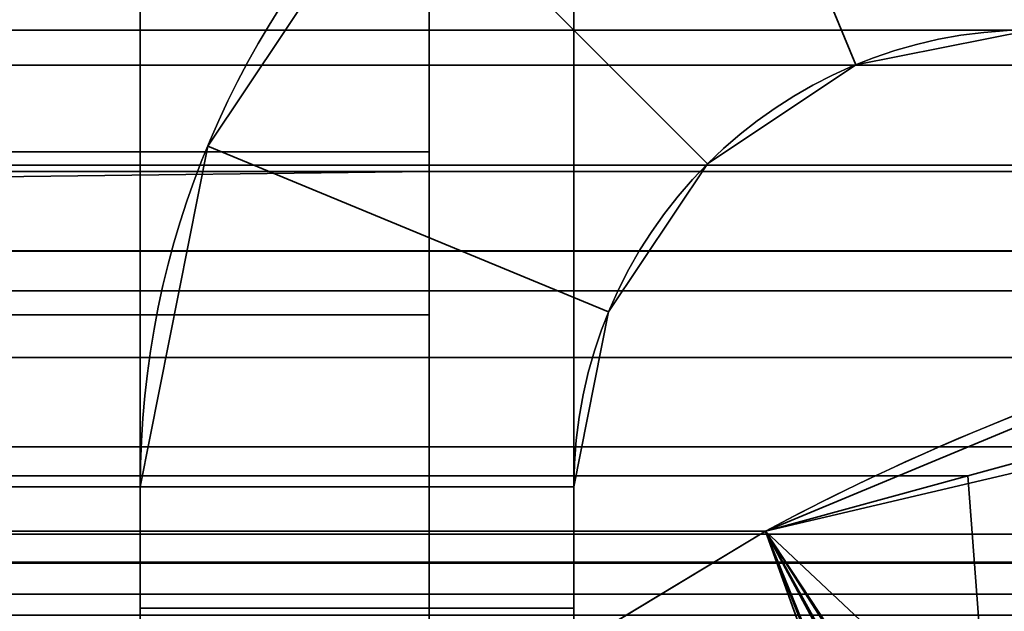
# Model space of a CAD drawing. Header units: millimetres. Extents: x -603 to 3703, y -115 to 249.
# Tile 646 of 656: x 1963.08 to 1966.49, y 12.99 to 15.04. Entities that reach past the tile are written whole.
import ezdxf

# ---------------------------------------------------------------- set-up
doc = ezdxf.new("R2010")
doc.units = ezdxf.units.MM
doc.layers.add('152', color=7, linetype='Continuous', true_color=0xffffff)

# ---------------------------------------------------------------- blocks, each defined once
blk = doc.blocks.new('UG_SURFACE_002')
at = {"layer": '152', "color": 252, "linetype": 'Continuous', "lineweight": 35}
for points in [[(2165, -13.3, 2212.25), (2165, 230.4, 2212.25), (835, 230.4, 2212.25), (835, -13.3, 2212.25)], [(985, -13.3, 2062.2499), (985, 230.4, 2062.2499), (2015.0001, 230.4, 2062.2499), (2015.0001, -13.3, 2062.2499)]]:
    blk.add_3dface(points, dxfattribs=at)
blk = doc.blocks.new('UG_SURFACE_123')
at = {"layer": '152', "color": 41, "linetype": 'Continuous', "lineweight": 35}
for points in [[(1958.65, 11.15, -5.75), (1958.65, 229.15, -5.75), (1970.5, 229.15, -5.75), (1970.5, 203.3, -5.75)], [(1970.5, 203.3, 2015.7499), (1970.5, 229.15, 2015.7499), (1958.65, 229.15, 2003.9001), (1958.65, 11.15, 2003.9001)], [(1958.65, 11.15, -5.75), (1970.5, 203.3, -5.75), (1963.0001, 19.5, -5.75)], [(1963.0001, 19.5, 2008.25), (1970.5, 203.3, 2015.7499), (1958.65, 11.15, 2003.9001)]]:
    blk.add_3dface(points, dxfattribs=at)
blk = doc.blocks.new('UG_SURFACE_128')
at = {"layer": '152', "color": 252, "linetype": 'Continuous', "lineweight": 35}
for points in [[(1964.5, 15.5451, 2009.6006), (1922.7, 14.5785, 2008.9762), (1922.7, 15.5876, 2009.6419)], [(1964.5, 15.5451, 2009.6006), (1964.5, 14.5785, 2008.9762), (1922.7, 14.5785, 2008.9762)], [(1964.5, 14.5785, 2008.9762), (1964.5, 15.5451, 2009.6006), (1964.5, 14.5102, 2010.6864), (1964.5, 14.0143, 2010.366)], [(1964.5, 14.5102, 2010.6864), (1964.5, 15.5451, 2009.6006), (1974, 15.5451, 2009.6006), (1974, 14.5102, 2010.6864)], [(1974, 15.2345, 2018.3487), (1920.2, 15.2345, 2018.3487), (1920.2, 15, 2017.17), (1974, 15, 2017.17)], [(1906.2999, 15, 2015.1505), (1922.7, 15, 2015.1505), (1974, 15, 2017.17), (1920.2, 15, 2017.17)], [(1922.7, 15, 2015.1505), (1922.7, 15, 2011.8301), (1974, 15, 2011.8301), (1974, 15, 2017.17)], [(1922.7, 14.8783, 2011.2219), (1974, 14.8783, 2011.2219), (1974, 15, 2011.8301), (1922.7, 15, 2011.8301)], [(1922.7, 14.532, 2010.7076), (1974, 14.532, 2010.7076), (1974, 14.8783, 2011.2219), (1922.7, 14.8783, 2011.2219)], [(1922.7, 13.42, 2008.75), (1922.7, 14.5785, 2008.9762), (1964.5, 14.5785, 2008.9762), (1964.5, 13.42, 2008.75)], [(1964.5, 13.42, 2008.75), (1964.5, 14.5785, 2008.9762), (1964.5, 14.0143, 2010.366), (1964.5, 13.42, 2010.2501)], [(1964.5, 14.5102, 2010.6864), (1922.7, 14.532, 2010.7076), (1922.7, 14.0143, 2010.366)], [(1964.5, 14.5102, 2010.6864), (1974, 14.5102, 2010.6864), (1974, 14.532, 2010.7076), (1922.7, 14.532, 2010.7076)], [(1922.7, 14.0143, 2010.366), (1964.5, 14.0143, 2010.366), (1964.5, 14.5102, 2010.6864)], [(1964.5, 14.0143, 2010.366), (1922.7, 14.0143, 2010.366), (1922.7, 13.42, 2010.2501), (1964.5, 13.42, 2010.2501)], [(1922.7, 13, 2008.75), (1922.7, 13.42, 2008.75), (1964.5, 13.42, 2008.75), (1964.5, 9.5, 2008.75)], [(1922.7, 13.42, 2010.2501), (1922.7, 13, 2010.2501), (1960, 5, 2010.2501), (1964.5, 9.5, 2010.2501)], [(1964.5, 9.5, 2010.2501), (1964.5, 13.42, 2010.2501), (1922.7, 13.42, 2010.2501)], [(1964.5, 13.42, 2010.2501), (1964.5, 9.5, 2010.2501), (1964.5, 9.5, 2008.75), (1964.5, 13.42, 2008.75)], [(1964.5, 9.5, 2008.75), (1906.2999, 13, 2008.75), (1908.8, 13, 2008.75)], [(1906.2999, 13, 2008.75), (1964.5, 9.5, 2008.75), (1960, 5, 2008.75)], [(1908.8, 13, 2008.75), (1920.2, 13, 2008.75), (1964.5, 9.5, 2008.75)], [(1920.2, 13, 2008.75), (1922.7, 13, 2008.75), (1964.5, 9.5, 2008.75)]]:
    blk.add_3dface(points, dxfattribs=at)
blk = doc.blocks.new('UG_SURFACE_129')
at = {"layer": '152', "color": 252, "linetype": 'Continuous', "lineweight": 35}
for points in [[(1965, 18, 62.55), (1965, 13, 62.55), (1963.5, 13, 62.55), (1963.5, 18, 62.55)], [(1965, 13, 73.95), (1965, 18, 73.95), (1963.5, 18, 73.95), (1963.5, 13, 73.95)], [(1965, 18, 1933.9499), (1963.5, 18, 1933.9499), (1963.5, 13, 1933.9499), (1965, 13, 1933.9499)], [(1963.5, 18, 1922.55), (1965, 18, 1922.55), (1965, 13, 1922.55), (1963.5, 13, 1922.55)], [(1965, 18, 1623.95), (1963.5, 18, 1623.95), (1963.5, 13, 1623.95), (1965, 13, 1623.95)], [(1965, 18, 1612.55), (1965, 13, 1612.55), (1963.5, 13, 1612.55), (1963.5, 18, 1612.55)], [(1965, 13, 1313.9499), (1965, 18, 1313.9499), (1963.5, 18, 1313.9499), (1963.5, 13, 1313.9499)], [(1965, 18, 1302.55), (1965, 13, 1302.55), (1963.5, 13, 1302.55), (1963.5, 18, 1302.55)], [(1965, 18, 1003.95), (1963.5, 18, 1003.95), (1963.5, 13, 1003.95), (1965, 13, 1003.95)], [(1965, 18, 992.55), (1965, 13, 992.55), (1963.5, 13, 992.55), (1963.5, 18, 992.55)], [(1965, 13, 693.95), (1965, 18, 693.95), (1963.5, 18, 693.95), (1963.5, 13, 693.95)], [(1965, 18, 682.55), (1965, 13, 682.55), (1963.5, 13, 682.55), (1963.5, 18, 682.55)], [(1965, 18, 372.55), (1965, 13, 372.55), (1963.5, 13, 372.55), (1963.5, 18, 372.55)], [(1963.5, 13, 73.95), (1963.5, 18, 62.55), (1963.5, 13, 62.55)], [(1963.5, 13, 73.95), (1963.5, 18, 73.95), (1963.5, 18, 62.55)], [(1963.5, 13, 383.95), (1963.5, 18, 372.55), (1963.5, 13, 372.55)], [(1963.5, 13, 383.95), (1963.5, 18, 383.95), (1963.5, 18, 372.55)], [(1963.5, 13, 693.95), (1963.5, 18, 682.55), (1963.5, 13, 682.55)], [(1963.5, 13, 693.95), (1963.5, 18, 693.95), (1963.5, 18, 682.55)], [(1963.5, 13, 1003.95), (1963.5, 18, 992.55), (1963.5, 13, 992.55)], [(1963.5, 13, 1003.95), (1963.5, 18, 1003.95), (1963.5, 18, 992.55)], [(1963.5, 13, 1313.9499), (1963.5, 18, 1313.9499), (1963.5, 18, 1302.55), (1963.5, 13, 1302.55)], [(1963.5, 13, 1623.95), (1963.5, 18, 1612.55), (1963.5, 13, 1612.55)], [(1963.5, 13, 1623.95), (1963.5, 18, 1623.95), (1963.5, 18, 1612.55)], [(1963.5, 13, 1933.9499), (1963.5, 18, 1933.9499), (1963.5, 18, 1922.55), (1963.5, 13, 1922.55)], [(1965, 18, 383.95), (1963.5, 18, 383.95), (1963.5, 13, 383.95), (1965, 13, 383.95)], [(1965, 13, 1922.55), (1965, 18, 1933.9499), (1965, 13, 1933.9499)], [(1965, 13, 1922.55), (1965, 18, 1922.55), (1965, 18, 1933.9499)], [(1965, 13, 682.55), (1965, 18, 682.55), (1965, 18, 693.95), (1965, 13, 693.95)], [(1965, 13, 1612.55), (1965, 18, 1623.95), (1965, 13, 1623.95)], [(1965, 13, 1612.55), (1965, 18, 1612.55), (1965, 18, 1623.95)], [(1965, 13, 372.55), (1965, 18, 383.95), (1965, 13, 383.95)], [(1965, 13, 372.55), (1965, 18, 372.55), (1965, 18, 383.95)], [(1965, 13, 1302.55), (1965, 18, 1313.9499), (1965, 13, 1313.9499)], [(1965, 13, 1302.55), (1965, 18, 1302.55), (1965, 18, 1313.9499)], [(1965, 13, 62.55), (1965, 18, 73.95), (1965, 13, 73.95)], [(1965, 13, 62.55), (1965, 18, 62.55), (1965, 18, 73.95)], [(1965, 13, 992.55), (1965, 18, 992.55), (1965, 18, 1003.95), (1965, 13, 1003.95)], [(1966.58, 16.5, 2006.2499), (1965.4013, 16.2655, 2006.2499), (1965.9754, 14.8797, 2006.2499), (1966.58, 15, 2006.2499)], [(1966.58, 15, -5.75), (1965.9754, 14.8797, -5.75), (1965.4013, 16.2655, -5.75), (1966.58, 16.5, -5.75)], [(1966.58, 16.5, 60.05), (1965.4013, 16.2655, 60.05), (1965.9754, 14.8797, 60.05), (1966.58, 15, 60.05)], [(1966.58, 15, 1936.45), (1965.9754, 14.8797, 1936.45), (1965.4013, 16.2655, 1936.45), (1966.58, 16.5, 1936.45)], [(1966.58, 16.5, 1920.05), (1965.4013, 16.2655, 1920.05), (1965.9754, 14.8797, 1920.05), (1966.58, 15, 1920.05)], [(1966.58, 15, 1626.4499), (1965.9754, 14.8797, 1626.4499), (1965.4013, 16.2655, 1626.4499), (1966.58, 16.5, 1626.4499)], [(1966.58, 16.5, 1610.05), (1965.4013, 16.2655, 1610.05), (1965.9754, 14.8797, 1610.05), (1966.58, 15, 1610.05)], [(1966.58, 15, 1316.45), (1965.9754, 14.8797, 1316.45), (1965.4013, 16.2655, 1316.45), (1966.58, 16.5, 1316.45)], [(1966.58, 16.5, 1300.05), (1965.4013, 16.2655, 1300.05), (1965.9754, 14.8797, 1300.05), (1966.58, 15, 1300.05)], [(1966.58, 15, 1006.4501), (1965.9754, 14.8797, 1006.4501), (1965.4013, 16.2655, 1006.4501), (1966.58, 16.5, 1006.4501)], [(1966.58, 16.5, 990.05), (1965.4013, 16.2655, 990.05), (1965.9754, 14.8797, 990.05), (1966.58, 15, 990.05)], [(1966.58, 15, 696.45), (1965.9754, 14.8797, 696.45), (1965.4013, 16.2655, 696.45), (1966.58, 16.5, 696.45)], [(1966.58, 16.5, 680.05), (1965.4013, 16.2655, 680.05), (1965.9754, 14.8797, 680.05), (1966.58, 15, 680.05)], [(1966.58, 15, 386.45), (1965.9754, 14.8797, 386.45), (1965.4013, 16.2655, 386.45), (1966.58, 16.5, 386.45)], [(1966.58, 15, 76.45), (1965.9754, 14.8797, 76.45), (1965.4013, 16.2655, 76.45), (1966.58, 16.5, 76.45)], [(1966.58, 16.5, 370.05), (1965.4013, 16.2655, 370.05), (1965.9754, 14.8797, 370.05), (1966.58, 15, 370.05)], [(1965.4628, 14.5372, 2006.2499), (1965.9754, 14.8797, 2006.2499), (1965.4013, 16.2655, 2006.2499), (1964.4021, 15.5979, 2006.2499)], [(1964.4021, 15.5979, -5.75), (1965.4013, 16.2655, -5.75), (1965.9754, 14.8797, -5.75), (1965.4628, 14.5372, -5.75)], [(1965.4628, 14.5372, 60.05), (1965.9754, 14.8797, 60.05), (1965.4013, 16.2655, 60.05), (1964.4021, 15.5979, 60.05)], [(1964.4021, 15.5979, 1936.45), (1965.4013, 16.2655, 1936.45), (1965.9754, 14.8797, 1936.45), (1965.4628, 14.5372, 1936.45)], [(1965.4628, 14.5372, 1920.05), (1965.9754, 14.8797, 1920.05), (1965.4013, 16.2655, 1920.05), (1964.4021, 15.5979, 1920.05)], [(1964.4021, 15.5979, 1626.4499), (1965.4013, 16.2655, 1626.4499), (1965.9754, 14.8797, 1626.4499), (1965.4628, 14.5372, 1626.4499)], [(1965.4628, 14.5372, 1610.05), (1965.9754, 14.8797, 1610.05), (1965.4013, 16.2655, 1610.05), (1964.4021, 15.5979, 1610.05)], [(1964.4021, 15.5979, 1316.45), (1965.4013, 16.2655, 1316.45), (1965.9754, 14.8797, 1316.45), (1965.4628, 14.5372, 1316.45)], [(1965.4628, 14.5372, 1300.05), (1965.9754, 14.8797, 1300.05), (1965.4013, 16.2655, 1300.05), (1964.4021, 15.5979, 1300.05)], [(1964.4021, 15.5979, 1006.4501), (1965.4013, 16.2655, 1006.4501), (1965.9754, 14.8797, 1006.4501), (1965.4628, 14.5372, 1006.4501)], [(1965.4628, 14.5372, 990.05), (1965.9754, 14.8797, 990.05), (1965.4013, 16.2655, 990.05), (1964.4021, 15.5979, 990.05)], [(1964.4021, 15.5979, 696.45), (1965.4013, 16.2655, 696.45), (1965.9754, 14.8797, 696.45), (1965.4628, 14.5372, 696.45)], [(1965.4628, 14.5372, 680.05), (1965.9754, 14.8797, 680.05), (1965.4013, 16.2655, 680.05), (1964.4021, 15.5979, 680.05)], [(1964.4021, 15.5979, 386.45), (1965.4013, 16.2655, 386.45), (1965.9754, 14.8797, 386.45), (1965.4628, 14.5372, 386.45)], [(1964.4021, 15.5979, 76.45), (1965.4013, 16.2655, 76.45), (1965.9754, 14.8797, 76.45), (1965.4628, 14.5372, 76.45)], [(1965.4628, 14.5372, 370.05), (1965.9754, 14.8797, 370.05), (1965.4013, 16.2655, 370.05), (1964.4021, 15.5979, 370.05)], [(1964.4021, 15.5979, 2006.2499), (1963.7345, 14.5987, 2006.2499), (1965.1203, 14.0246, 2006.2499), (1965.4628, 14.5372, 2006.2499)], [(1964.4021, 15.5979, 2006.2499), (1964.4021, 15.5979, 1936.45), (1963.7345, 14.5987, 1936.45), (1963.7345, 14.5987, 2006.2499)], [(1965.4628, 14.5372, -5.75), (1965.1203, 14.0246, -5.75), (1963.7345, 14.5987, -5.75), (1964.4021, 15.5979, -5.75)], [(1964.4021, 15.5979, 60.05), (1964.4021, 15.5979, -5.75), (1963.7345, 14.5987, -5.75), (1963.7345, 14.5987, 60.05)], [(1964.4021, 15.5979, 60.05), (1963.7345, 14.5987, 60.05), (1965.1203, 14.0246, 60.05), (1965.4628, 14.5372, 60.05)], [(1965.4628, 14.5372, 1936.45), (1965.1203, 14.0246, 1936.45), (1963.7345, 14.5987, 1936.45), (1964.4021, 15.5979, 1936.45)], [(1964.4021, 15.5979, 1920.05), (1963.7345, 14.5987, 1920.05), (1965.1203, 14.0246, 1920.05), (1965.4628, 14.5372, 1920.05)], [(1964.4021, 15.5979, 1920.05), (1964.4021, 15.5979, 1626.4499), (1963.7345, 14.5987, 1626.4499), (1963.7345, 14.5987, 1920.05)], [(1965.4628, 14.5372, 1626.4499), (1965.1203, 14.0246, 1626.4499), (1963.7345, 14.5987, 1626.4499), (1964.4021, 15.5979, 1626.4499)], [(1964.4021, 15.5979, 1610.05), (1963.7345, 14.5987, 1610.05), (1965.1203, 14.0246, 1610.05), (1965.4628, 14.5372, 1610.05)], [(1964.4021, 15.5979, 1610.05), (1964.4021, 15.5979, 1316.45), (1963.7345, 14.5987, 1316.45), (1963.7345, 14.5987, 1610.05)], [(1965.4628, 14.5372, 1316.45), (1965.1203, 14.0246, 1316.45), (1963.7345, 14.5987, 1316.45), (1964.4021, 15.5979, 1316.45)], [(1964.4021, 15.5979, 1300.05), (1963.7345, 14.5987, 1300.05), (1965.1203, 14.0246, 1300.05), (1965.4628, 14.5372, 1300.05)], [(1964.4021, 15.5979, 1300.05), (1964.4021, 15.5979, 1006.4501), (1963.7345, 14.5987, 1006.4501), (1963.7345, 14.5987, 1300.05)], [(1965.4628, 14.5372, 1006.4501), (1965.1203, 14.0246, 1006.4501), (1963.7345, 14.5987, 1006.4501), (1964.4021, 15.5979, 1006.4501)], [(1964.4021, 15.5979, 990.05), (1963.7345, 14.5987, 990.05), (1965.1203, 14.0246, 990.05), (1965.4628, 14.5372, 990.05)], [(1964.4021, 15.5979, 990.05), (1964.4021, 15.5979, 696.45), (1963.7345, 14.5987, 696.45), (1963.7345, 14.5987, 990.05)], [(1965.4628, 14.5372, 696.45), (1965.1203, 14.0246, 696.45), (1963.7345, 14.5987, 696.45), (1964.4021, 15.5979, 696.45)], [(1964.4021, 15.5979, 680.05), (1963.7345, 14.5987, 680.05), (1965.1203, 14.0246, 680.05), (1965.4628, 14.5372, 680.05)], [(1964.4021, 15.5979, 680.05), (1964.4021, 15.5979, 386.45), (1963.7345, 14.5987, 386.45), (1963.7345, 14.5987, 680.05)], [(1965.4628, 14.5372, 386.45), (1965.1203, 14.0246, 386.45), (1963.7345, 14.5987, 386.45), (1964.4021, 15.5979, 386.45)], [(1964.4021, 15.5979, 370.05), (1964.4021, 15.5979, 76.45), (1963.7345, 14.5987, 76.45), (1963.7345, 14.5987, 370.05)], [(1965.4628, 14.5372, 76.45), (1965.1203, 14.0246, 76.45), (1963.7345, 14.5987, 76.45), (1964.4021, 15.5979, 76.45)], [(1964.4021, 15.5979, 370.05), (1963.7345, 14.5987, 370.05), (1965.1203, 14.0246, 370.05), (1965.4628, 14.5372, 370.05)], [(1965.9754, 14.8797, 2006.2499), (1965.9754, 14.8797, 1936.45), (1966.58, 15, 1936.45), (1966.58, 15, 2006.2499)], [(1965.9754, 14.8797, 60.05), (1965.9754, 14.8797, -5.75), (1966.58, 15, -5.75), (1966.58, 15, 60.05)], [(1965.9754, 14.8797, 1920.05), (1965.9754, 14.8797, 1626.4499), (1966.58, 15, 1626.4499), (1966.58, 15, 1920.05)], [(1965.9754, 14.8797, 1610.05), (1965.9754, 14.8797, 1316.45), (1966.58, 15, 1316.45), (1966.58, 15, 1610.05)], [(1965.9754, 14.8797, 1300.05), (1965.9754, 14.8797, 1006.4501), (1966.58, 15, 1006.4501), (1966.58, 15, 1300.05)], [(1965.9754, 14.8797, 990.05), (1965.9754, 14.8797, 696.45), (1966.58, 15, 696.45), (1966.58, 15, 990.05)], [(1965.9754, 14.8797, 680.05), (1965.9754, 14.8797, 386.45), (1966.58, 15, 386.45), (1966.58, 15, 680.05)], [(1965.9754, 14.8797, 370.05), (1965.9754, 14.8797, 76.45), (1966.58, 15, 76.45), (1966.58, 15, 370.05)], [(1965.4628, 14.5372, 2006.2499), (1965.4628, 14.5372, 1936.45), (1965.9754, 14.8797, 1936.45), (1965.9754, 14.8797, 2006.2499)], [(1965.4628, 14.5372, 60.05), (1965.4628, 14.5372, -5.75), (1965.9754, 14.8797, -5.75), (1965.9754, 14.8797, 60.05)], [(1965.4628, 14.5372, 1920.05), (1965.4628, 14.5372, 1626.4499), (1965.9754, 14.8797, 1626.4499), (1965.9754, 14.8797, 1920.05)], [(1965.4628, 14.5372, 1610.05), (1965.4628, 14.5372, 1316.45), (1965.9754, 14.8797, 1316.45), (1965.9754, 14.8797, 1610.05)], [(1965.4628, 14.5372, 1300.05), (1965.4628, 14.5372, 1006.4501), (1965.9754, 14.8797, 1006.4501), (1965.9754, 14.8797, 1300.05)], [(1965.4628, 14.5372, 990.05), (1965.4628, 14.5372, 696.45), (1965.9754, 14.8797, 696.45), (1965.9754, 14.8797, 990.05)], [(1965.4628, 14.5372, 680.05), (1965.4628, 14.5372, 386.45), (1965.9754, 14.8797, 386.45), (1965.9754, 14.8797, 680.05)], [(1965.4628, 14.5372, 370.05), (1965.4628, 14.5372, 76.45), (1965.9754, 14.8797, 76.45), (1965.9754, 14.8797, 370.05)], [(1965, 13.42, 2006.2499), (1965.1203, 14.0246, 2006.2499), (1963.7345, 14.5987, 2006.2499), (1963.5, 13.42, 2006.2499)], [(1963.7345, 14.5987, 2006.2499), (1963.7345, 14.5987, 1936.45), (1963.5, 13.42, 1936.45), (1963.5, 13.42, 2006.2499)], [(1963.5, 13.42, -5.75), (1963.7345, 14.5987, -5.75), (1965.1203, 14.0246, -5.75), (1965, 13.42, -5.75)], [(1963.7345, 14.5987, 60.05), (1963.7345, 14.5987, -5.75), (1963.5, 13.42, -5.75), (1963.5, 13.42, 60.05)], [(1965, 13.42, 60.05), (1965.1203, 14.0246, 60.05), (1963.7345, 14.5987, 60.05), (1963.5, 13.42, 60.05)], [(1963.5, 13.42, 1936.45), (1963.7345, 14.5987, 1936.45), (1965.1203, 14.0246, 1936.45), (1965, 13.42, 1936.45)], [(1965, 13.42, 1920.05), (1965.1203, 14.0246, 1920.05), (1963.7345, 14.5987, 1920.05), (1963.5, 13.42, 1920.05)], [(1963.7345, 14.5987, 1920.05), (1963.7345, 14.5987, 1626.4499), (1963.5, 13.42, 1626.4499), (1963.5, 13.42, 1920.05)], [(1963.5, 13.42, 1626.4499), (1963.7345, 14.5987, 1626.4499), (1965.1203, 14.0246, 1626.4499), (1965, 13.42, 1626.4499)], [(1965, 13.42, 1610.05), (1965.1203, 14.0246, 1610.05), (1963.7345, 14.5987, 1610.05), (1963.5, 13.42, 1610.05)], [(1963.7345, 14.5987, 1610.05), (1963.7345, 14.5987, 1316.45), (1963.5, 13.42, 1316.45), (1963.5, 13.42, 1610.05)], [(1963.5, 13.42, 1316.45), (1963.7345, 14.5987, 1316.45), (1965.1203, 14.0246, 1316.45), (1965, 13.42, 1316.45)], [(1965, 13.42, 1300.05), (1965.1203, 14.0246, 1300.05), (1963.7345, 14.5987, 1300.05), (1963.5, 13.42, 1300.05)], [(1963.7345, 14.5987, 1300.05), (1963.7345, 14.5987, 1006.4501), (1963.5, 13.42, 1006.4501), (1963.5, 13.42, 1300.05)], [(1963.5, 13.42, 1006.4501), (1963.7345, 14.5987, 1006.4501), (1965.1203, 14.0246, 1006.4501), (1965, 13.42, 1006.4501)], [(1965, 13.42, 990.05), (1965.1203, 14.0246, 990.05), (1963.7345, 14.5987, 990.05), (1963.5, 13.42, 990.05)], [(1963.7345, 14.5987, 990.05), (1963.7345, 14.5987, 696.45), (1963.5, 13.42, 696.45), (1963.5, 13.42, 990.05)], [(1963.5, 13.42, 696.45), (1963.7345, 14.5987, 696.45), (1965.1203, 14.0246, 696.45), (1965, 13.42, 696.45)], [(1965, 13.42, 680.05), (1965.1203, 14.0246, 680.05), (1963.7345, 14.5987, 680.05), (1963.5, 13.42, 680.05)], [(1963.7345, 14.5987, 680.05), (1963.7345, 14.5987, 386.45), (1963.5, 13.42, 386.45), (1963.5, 13.42, 680.05)], [(1963.5, 13.42, 386.45), (1963.7345, 14.5987, 386.45), (1965.1203, 14.0246, 386.45), (1965, 13.42, 386.45)], [(1963.7345, 14.5987, 370.05), (1963.7345, 14.5987, 76.45), (1963.5, 13.42, 76.45), (1963.5, 13.42, 370.05)], [(1963.5, 13.42, 76.45), (1963.7345, 14.5987, 76.45), (1965.1203, 14.0246, 76.45), (1965, 13.42, 76.45)], [(1965, 13.42, 370.05), (1965.1203, 14.0246, 370.05), (1963.7345, 14.5987, 370.05), (1963.5, 13.42, 370.05)], [(1965.1203, 14.0246, 2006.2499), (1965.1203, 14.0246, 1936.45), (1965.4628, 14.5372, 1936.45), (1965.4628, 14.5372, 2006.2499)], [(1965.1203, 14.0246, 60.05), (1965.1203, 14.0246, -5.75), (1965.4628, 14.5372, -5.75), (1965.4628, 14.5372, 60.05)], [(1965.1203, 14.0246, 1920.05), (1965.1203, 14.0246, 1626.4499), (1965.4628, 14.5372, 1626.4499), (1965.4628, 14.5372, 1920.05)], [(1965.1203, 14.0246, 1610.05), (1965.1203, 14.0246, 1316.45), (1965.4628, 14.5372, 1316.45), (1965.4628, 14.5372, 1610.05)], [(1965.1203, 14.0246, 1300.05), (1965.1203, 14.0246, 1006.4501), (1965.4628, 14.5372, 1006.4501), (1965.4628, 14.5372, 1300.05)], [(1965.1203, 14.0246, 990.05), (1965.1203, 14.0246, 696.45), (1965.4628, 14.5372, 696.45), (1965.4628, 14.5372, 990.05)], [(1965.1203, 14.0246, 680.05), (1965.1203, 14.0246, 386.45), (1965.4628, 14.5372, 386.45), (1965.4628, 14.5372, 680.05)], [(1965.1203, 14.0246, 370.05), (1965.1203, 14.0246, 76.45), (1965.4628, 14.5372, 76.45), (1965.4628, 14.5372, 370.05)], [(1965, 13.42, 2006.2499), (1965, 13.42, 1936.45), (1965.1203, 14.0246, 1936.45), (1965.1203, 14.0246, 2006.2499)], [(1965, 13.42, 60.05), (1965, 13.42, -5.75), (1965.1203, 14.0246, -5.75), (1965.1203, 14.0246, 60.05)], [(1965, 13.42, 1920.05), (1965, 13.42, 1626.4499), (1965.1203, 14.0246, 1626.4499), (1965.1203, 14.0246, 1920.05)], [(1965, 13.42, 1610.05), (1965, 13.42, 1316.45), (1965.1203, 14.0246, 1316.45), (1965.1203, 14.0246, 1610.05)], [(1965, 13.42, 1300.05), (1965, 13.42, 1006.4501), (1965.1203, 14.0246, 1006.4501), (1965.1203, 14.0246, 1300.05)], [(1965, 13.42, 990.05), (1965, 13.42, 696.45), (1965.1203, 14.0246, 696.45), (1965.1203, 14.0246, 990.05)], [(1965, 13.42, 680.05), (1965, 13.42, 386.45), (1965.1203, 14.0246, 386.45), (1965.1203, 14.0246, 680.05)], [(1965, 13.42, 370.05), (1965, 13.42, 76.45), (1965.1203, 14.0246, 76.45), (1965.1203, 14.0246, 370.05)], [(1963.5, 13.42, 2006.2499), (1963.5, 5, 2006.2499), (1965, 5, 2006.2499), (1965, 13.42, 2006.2499)], [(1965, 13.42, -5.75), (1965, 5, -5.75), (1963.5, 5, -5.75), (1963.5, 13.42, -5.75)], [(1963.5, 13.42, 60.05), (1963.5, 13, 60.05), (1965, 13, 60.05), (1965, 13.42, 60.05)], [(1965, 13.42, 1936.45), (1965, 13, 1936.45), (1963.5, 13, 1936.45), (1963.5, 13.42, 1936.45)], [(1963.5, 13.42, 1920.05), (1963.5, 13, 1920.05), (1965, 13, 1920.05), (1965, 13.42, 1920.05)], [(1965, 13.42, 1626.4499), (1965, 13, 1626.4499), (1963.5, 13, 1626.4499), (1963.5, 13.42, 1626.4499)], [(1963.5, 13.42, 1610.05), (1963.5, 13, 1610.05), (1965, 13, 1610.05), (1965, 13.42, 1610.05)], [(1965, 13.42, 1316.45), (1965, 13, 1316.45), (1963.5, 13, 1316.45), (1963.5, 13.42, 1316.45)], [(1963.5, 13.42, 1300.05), (1963.5, 13, 1300.05), (1965, 13, 1300.05), (1965, 13.42, 1300.05)], [(1965, 13.42, 1006.4501), (1965, 13, 1006.4501), (1963.5, 13, 1006.4501), (1963.5, 13.42, 1006.4501)], [(1963.5, 13.42, 990.05), (1963.5, 13, 990.05), (1965, 13, 990.05), (1965, 13.42, 990.05)], [(1965, 13.42, 696.45), (1965, 13, 696.45), (1963.5, 13, 696.45), (1963.5, 13.42, 696.45)], [(1963.5, 13.42, 680.05), (1963.5, 13, 680.05), (1965, 13, 680.05), (1965, 13.42, 680.05)], [(1965, 13.42, 386.45), (1965, 13, 386.45), (1963.5, 13, 386.45), (1963.5, 13.42, 386.45)], [(1965, 13.42, 76.45), (1965, 13, 76.45), (1963.5, 13, 76.45), (1963.5, 13.42, 76.45)], [(1963.5, 13.42, 370.05), (1963.5, 13, 370.05), (1965, 13, 370.05), (1965, 13.42, 370.05)], [(1963.5, 13, 60.05), (1963.5, 13.42, 60.05), (1963.5, 13.42, -5.75), (1963.5, 5, -5.75)], [(1963.5, 13, 370.05), (1963.5, 13.42, 76.45), (1963.5, 13, 76.45)], [(1963.5, 13, 370.05), (1963.5, 13.42, 370.05), (1963.5, 13.42, 76.45)], [(1963.5, 13, 680.05), (1963.5, 13.42, 386.45), (1963.5, 13, 386.45)], [(1963.5, 13, 680.05), (1963.5, 13.42, 680.05), (1963.5, 13.42, 386.45)], [(1963.5, 13, 990.05), (1963.5, 13.42, 696.45), (1963.5, 13, 696.45)], [(1963.5, 13, 1300.05), (1963.5, 13.42, 1006.4501), (1963.5, 13, 1006.4501)], [(1963.5, 13, 990.05), (1963.5, 13.42, 990.05), (1963.5, 13.42, 696.45)], [(1963.5, 13, 1300.05), (1963.5, 13.42, 1300.05), (1963.5, 13.42, 1006.4501)], [(1963.5, 13, 1610.05), (1963.5, 13.42, 1316.45), (1963.5, 5, 2006.2499)], [(1963.5, 13.42, 1316.45), (1963.5, 13, 1316.45), (1963.5, 5, 2006.2499)], [(1963.5, 13, 1610.05), (1963.5, 13.42, 1610.05), (1963.5, 13.42, 1316.45)], [(1963.5, 13, 1920.05), (1963.5, 13.42, 1626.4499), (1963.5, 5, 2006.2499)], [(1963.5, 13.42, 1626.4499), (1963.5, 13, 1626.4499), (1963.5, 5, 2006.2499)], [(1963.5, 13, 1920.05), (1963.5, 13.42, 1920.05), (1963.5, 13.42, 1626.4499)], [(1963.5, 5, 2006.2499), (1963.5, 13.42, 2006.2499), (1963.5, 13.42, 1936.45), (1963.5, 13, 1936.45)], [(1965, 13, 696.45), (1965, 13.42, 990.05), (1965, 13, 990.05)], [(1965, 13, 696.45), (1965, 13.42, 696.45), (1965, 13.42, 990.05)], [(1965, 13, 1936.45), (1965, 13.42, 1936.45), (1965, 13.42, 2006.2499), (1965, 5, 2006.2499)], [(1965, 13, 1626.4499), (1965, 13.42, 1920.05), (1965, 13, 1920.05)], [(1965, 13, 386.45), (1965, 13.42, 680.05), (1965, 5, -5.75)], [(1965, 13.42, 680.05), (1965, 13, 680.05), (1965, 5, -5.75)], [(1965, 13, 1626.4499), (1965, 13.42, 1626.4499), (1965, 13.42, 1920.05)], [(1965, 13, 1316.45), (1965, 13.42, 1610.05), (1965, 13, 1610.05)], [(1965, 13, 386.45), (1965, 13.42, 386.45), (1965, 13.42, 680.05)], [(1965, 13, 1006.4501), (1965, 13.42, 1300.05), (1965, 13, 1300.05)], [(1965, 13, 76.45), (1965, 13.42, 370.05), (1965, 5, -5.75)], [(1965, 13.42, 370.05), (1965, 13, 370.05), (1965, 5, -5.75)], [(1965, 13, 1316.45), (1965, 13.42, 1316.45), (1965, 13.42, 1610.05)], [(1965, 13, 76.45), (1965, 13.42, 76.45), (1965, 13.42, 370.05)], [(1965, 13, 1006.4501), (1965, 13.42, 1006.4501), (1965, 13.42, 1300.05)], [(1965, 5, -5.75), (1965, 13.42, -5.75), (1965, 13.42, 60.05), (1965, 13, 60.05)], [(1963.5, 13, 60.05), (1963.5, 13, 62.55), (1965, 13, 62.55), (1965, 13, 60.05)], [(1963.5, 13, 73.95), (1963.5, 13, 76.45), (1965, 13, 76.45), (1965, 13, 73.95)], [(1963.5, 13, 1933.9499), (1963.5, 13, 1936.45), (1965, 13, 1936.45), (1965, 13, 1933.9499)], [(1963.5, 13, 1920.05), (1963.5, 13, 1922.55), (1965, 13, 1922.55), (1965, 13, 1920.05)], [(1963.5, 13, 1623.95), (1963.5, 13, 1626.4499), (1965, 13, 1626.4499), (1965, 13, 1623.95)], [(1963.5, 13, 1610.05), (1963.5, 13, 1612.55), (1965, 13, 1612.55), (1965, 13, 1610.05)], [(1963.5, 13, 1313.9499), (1963.5, 13, 1316.45), (1965, 13, 1316.45), (1965, 13, 1313.9499)], [(1963.5, 13, 1300.05), (1963.5, 13, 1302.55), (1965, 13, 1302.55), (1965, 13, 1300.05)], [(1963.5, 13, 1003.95), (1963.5, 13, 1006.4501), (1965, 13, 1006.4501), (1965, 13, 1003.95)], [(1963.5, 13, 990.05), (1963.5, 13, 992.55), (1965, 13, 992.55), (1965, 13, 990.05)], [(1963.5, 13, 693.95), (1963.5, 13, 696.45), (1965, 13, 696.45), (1965, 13, 693.95)], [(1963.5, 13, 680.05), (1963.5, 13, 682.55), (1965, 13, 682.55), (1965, 13, 680.05)], [(1963.5, 13, 370.05), (1963.5, 13, 372.55), (1965, 13, 372.55), (1965, 13, 370.05)], [(1963.5, 5, -5.75), (1963.5, 13, 76.45), (1963.5, 13, 73.95)], [(1963.5, 13, 73.95), (1963.5, 13, 62.55), (1963.5, 5, -5.75)], [(1963.5, 13, 62.55), (1963.5, 13, 60.05), (1963.5, 5, -5.75)], [(1963.5, 5, -5.75), (1963.5, 13, 372.55), (1963.5, 13, 370.05)], [(1963.5, 5, -5.75), (1963.5, 13, 383.95), (1963.5, 13, 372.55)], [(1963.5, 13, 370.05), (1963.5, 13, 76.45), (1963.5, 5, -5.75)], [(1963.5, 5, -5.75), (1963.5, 13, 386.45), (1963.5, 13, 383.95)], [(1963.5, 5, -5.75), (1963.5, 13, 682.55), (1963.5, 13, 680.05)], [(1963.5, 5, -5.75), (1963.5, 13, 992.55), (1963.5, 13, 990.05)], [(1963.5, 5, -5.75), (1963.5, 13, 693.95), (1963.5, 13, 682.55)], [(1963.5, 13, 680.05), (1963.5, 13, 386.45), (1963.5, 5, -5.75)], [(1963.5, 5, -5.75), (1963.5, 13, 1003.95), (1963.5, 13, 992.55)], [(1963.5, 13, 990.05), (1963.5, 13, 696.45), (1963.5, 5, -5.75)], [(1963.5, 5, -5.75), (1963.5, 13, 696.45), (1963.5, 13, 693.95)], [(1963.5, 5, -5.75), (1963.5, 13, 1006.4501), (1963.5, 13, 1003.95)], [(1963.5, 5, -5.75), (1963.5, 13, 1300.05), (1963.5, 13, 1006.4501)], [(1963.5, 5, -5.75), (1963.5, 13, 1302.55), (1963.5, 13, 1300.05)], [(1963.5, 5, -5.75), (1963.5, 13, 1313.9499), (1963.5, 13, 1302.55)], [(1963.5, 5, 2006.2499), (1963.5, 13, 1623.95), (1963.5, 13, 1612.55)], [(1963.5, 5, 2006.2499), (1963.5, 13, 1626.4499), (1963.5, 13, 1623.95)], [(1963.5, 13, 1612.55), (1963.5, 13, 1610.05), (1963.5, 5, 2006.2499)], [(1963.5, 5, -5.75), (1963.5, 5, 2006.2499), (1963.5, 13, 1316.45), (1963.5, 13, 1313.9499)], [(1963.5, 5, 2006.2499), (1963.5, 13, 1922.55), (1963.5, 13, 1920.05)], [(1963.5, 5, 2006.2499), (1963.5, 13, 1936.45), (1963.5, 13, 1933.9499)], [(1963.5, 13, 1933.9499), (1963.5, 13, 1922.55), (1963.5, 5, 2006.2499)], [(1963.5, 13, 383.95), (1963.5, 13, 386.45), (1965, 13, 386.45), (1965, 13, 383.95)], [(1965, 5, 2006.2499), (1965, 13, 693.95), (1965, 13, 696.45)], [(1965, 5, 2006.2499), (1965, 13, 1920.05), (1965, 13, 1922.55)], [(1965, 5, 2006.2499), (1965, 13, 682.55), (1965, 13, 693.95)], [(1965, 13, 696.45), (1965, 13, 990.05), (1965, 5, 2006.2499)], [(1965, 13, 1922.55), (1965, 13, 1933.9499), (1965, 5, 2006.2499)], [(1965, 13, 1933.9499), (1965, 13, 1936.45), (1965, 5, 2006.2499)], [(1965, 5, 2006.2499), (1965, 13, 1623.95), (1965, 13, 1626.4499)], [(1965, 5, 2006.2499), (1965, 13, 1313.9499), (1965, 13, 1316.45)], [(1965, 13, 990.05), (1965, 13, 992.55), (1965, 5, 2006.2499)], [(1965, 5, 2006.2499), (1965, 13, 1612.55), (1965, 13, 1623.95)], [(1965, 13, 1626.4499), (1965, 13, 1920.05), (1965, 5, 2006.2499)], [(1965, 5, 2006.2499), (1965, 13, 1302.55), (1965, 13, 1313.9499)], [(1965, 13, 1316.45), (1965, 13, 1610.05), (1965, 5, 2006.2499)], [(1965, 5, -5.75), (1965, 13, 372.55), (1965, 13, 383.95)], [(1965, 5, 2006.2499), (1965, 13, 1610.05), (1965, 13, 1612.55)], [(1965, 5, 2006.2499), (1965, 13, 1300.05), (1965, 13, 1302.55)], [(1965, 5, -5.75), (1965, 13, 370.05), (1965, 13, 372.55)], [(1965, 13, 383.95), (1965, 13, 386.45), (1965, 5, -5.75)], [(1965, 5, 2006.2499), (1965, 13, 1006.4501), (1965, 13, 1300.05)], [(1965, 5, 2006.2499), (1965, 13, 1003.95), (1965, 13, 1006.4501)], [(1965, 5, 2006.2499), (1965, 5, -5.75), (1965, 13, 680.05), (1965, 13, 682.55)], [(1965, 5, 2006.2499), (1965, 13, 992.55), (1965, 13, 1003.95)], [(1965, 5, -5.75), (1965, 13, 73.95), (1965, 13, 76.45)], [(1965, 5, -5.75), (1965, 13, 60.05), (1965, 13, 62.55)], [(1965, 13, 62.55), (1965, 13, 73.95), (1965, 5, -5.75)]]:
    blk.add_3dface(points, dxfattribs=at)
blk = doc.blocks.new('UG_SURFACE_145')
at = {"layer": '152', "color": 7, "linetype": 'Continuous', "lineweight": 35}
for points in [[(1028.805, 13.867, 2016.4449), (1971.195, 13.867, 2016.4449), (1969.2187, 14.2362, 2014.4687)], [(1030.7813, 14.2362, 2014.4687), (1028.805, 13.867, 2016.4449), (1969.2187, 14.2362, 2014.4687)], [(1969.2187, 14.2362, 2014.4687), (1968.7123, 14.0981, 2013.9623), (1031.2877, 14.0981, 2013.9623), (1030.7813, 14.2362, 2014.4687)], [(1031.2877, 14.0981, 2013.9623), (1968.7123, 14.0981, 2013.9623), (1966.3631, 13.4575, 2011.6131), (1033.6369, 13.4575, 2011.6131)], [(1968.3046, 12.9751, 2013.5546), (1966.4322, 12.5427, 2011.6823), (1966.3631, 13.4575, 2011.6131), (1968.7123, 14.0981, 2013.9623)], [(1972.85, 13.5578, 2018.1), (1971.195, 13.867, 2016.4449), (1028.805, 13.867, 2016.4449), (1027.15, 13.5578, 2018.1)], [(1027.15, 13.5578, 2018.1), (1026.348, 13.1555, 2018.9021), (1973.652, 13.1555, 2018.9021)], [(1027.15, 13.5578, 2018.1), (1973.652, 13.1555, 2018.9021), (1972.85, 13.5578, 2018.1)], [(1033.6369, 13.4575, 2011.6131), (1966.3631, 13.4575, 2011.6131), (1965.663, 13.2666, 2010.9129), (1034.337, 13.2666, 2010.9129)], [(1965.663, 13.2666, 2010.9129), (1966.3631, 13.4575, 2011.6131), (1966.4322, 12.5427, 2011.6823), (1966.2308, 12.3774, 2011.4808)], [(1969.5216, 13.2561, 2014.7717), (1029.5511, 13.1549, 2015.6989), (1030.4995, 13.2561, 2014.7505)], [(1969.5216, 13.2561, 2014.7717), (1970.4359, 13.048, 2015.6858), (1029.5511, 13.1549, 2015.6989)], [(1030.4995, 13.2561, 2014.7505), (1968.3046, 12.9751, 2013.5546), (1969.5216, 13.2561, 2014.7717)], [(1030.4995, 13.2561, 2014.7505), (1031.6956, 12.978, 2013.5543), (1968.3046, 12.9751, 2013.5546)], [(1965.663, 13.2666, 2010.9129), (1963.65, 12.0514, 2008.8999), (1036.35, 12.0514, 2008.8999), (1034.337, 13.2666, 2010.9129)], [(1963.65, 12.0514, 2008.8999), (1965.663, 13.2666, 2010.9129), (1966.065, 12.1441, 2011.3151), (1966.0091, 11.9475, 2011.2591)], [(1965.663, 13.2666, 2010.9129), (1966.1812, 12.3367, 2011.4312), (1966.0872, 12.1809, 2011.3373)], [(1966.0872, 12.1809, 2011.3373), (1966.065, 12.1441, 2011.3151), (1965.663, 13.2666, 2010.9129)], [(1966.2308, 12.3774, 2011.4808), (1966.1812, 12.3367, 2011.4312), (1965.663, 13.2666, 2010.9129)], [(1975.4446, 12.0875, 2020.6945), (1973.652, 13.1555, 2018.9021), (1026.348, 13.1555, 2018.9021), (1024.5554, 12.0875, 2020.6945)], [(1972.595, 12.5565, 2017.8449), (1028.9526, 13.0911, 2016.2973), (1029.5511, 13.1549, 2015.6989)], [(1029.5511, 13.1549, 2015.6989), (1970.4359, 13.048, 2015.6858), (1972.595, 12.5565, 2017.8449)], [(1972.595, 12.5565, 2017.8449), (1027.405, 12.5565, 2017.8449), (1028.9526, 13.0911, 2016.2973)]]:
    blk.add_3dface(points, dxfattribs=at)
blk = doc.blocks.new('UG_SURFACE_146')
at = {"layer": '152', "color": 7, "linetype": 'Continuous', "lineweight": 35}
for points in [[(1965.663, 13.2666, 2010.9129), (1968.343, 13.8955, 2013.593), (1967.1522, 13.8851, -7.75)], [(1968.343, 13.8955, 2013.593), (1965.663, 13.2666, 2010.9129), (1966.4322, 12.5427, 2011.6823), (1967.9314, 12.8262, 2013.1814)], [(1967.1522, 13.8851, -7.75), (1965.663, 13.2666, -7.75), (1965.663, 13.2666, 2010.9129)], [(1967.0178, 12.7957, -7.75), (1966.4322, 12.5427, -7.75), (1965.663, 13.2666, -7.75), (1967.1522, 13.8851, -7.75)], [(1965.663, 13.2666, -7.75), (1963.65, 12.0514, -7.75), (1963.65, 12.0514, 2008.8999), (1965.663, 13.2666, 2010.9129)], [(1963.65, 12.0514, -7.75), (1965.663, 13.2666, -7.75), (1966.1744, 12.3282, -7.75), (1966.1058, 12.1916, -7.75)], [(1965.663, 13.2666, 2010.9129), (1963.65, 12.0514, 2008.8999), (1966.0347, 12.0607, 2011.2846), (1966.1008, 12.1889, 2011.3509)], [(1965.663, 13.2666, -7.75), (1966.4322, 12.5427, -7.75), (1966.243, 12.3854, -7.75)], [(1966.243, 12.3854, -7.75), (1966.1744, 12.3282, -7.75), (1965.663, 13.2666, -7.75)], [(1965.663, 13.2666, 2010.9129), (1966.1691, 12.3216, 2011.4191), (1966.2403, 12.3814, 2011.4903)], [(1966.2403, 12.3814, 2011.4903), (1966.4322, 12.5427, 2011.6823), (1965.663, 13.2666, 2010.9129)], [(1966.1008, 12.1889, 2011.3509), (1966.1691, 12.3216, 2011.4191), (1965.663, 13.2666, 2010.9129)]]:
    blk.add_3dface(points, dxfattribs=at)
blk = doc.blocks.new('UG_SURFACE_152')
at = {"layer": '152', "color": 252, "linetype": 'Continuous', "lineweight": 35}
for points in [[(1023.5, -30.22, 2021.75), (1976.5, -30.22, 2021.75), (1976.5, 62.62, 2021.75), (1023.5, 62.62, 2021.75)], [(1025, -30.22, 2020.2501), (1025, 62.62, 2020.2501), (1975, 62.62, 2020.2501), (1975, -30.22, 2020.2501)]]:
    blk.add_3dface(points, dxfattribs=at)

msp = doc.modelspace()

# ---------------------------------------------------------------- linework, layer by layer
at = {"layer": '152', "color": 252, "linetype": 'Continuous', "lineweight": -3, "true_color": 0x939598}
for p, q in [((1963.5, 18, 1623.95), (1963.5, 13, 1623.95)), ((1963.5, 13, 62.55), (1963.5, 18, 62.55)), ((1963.5, 13, 992.55), (1963.5, 18, 992.55)), ((1963.5, 18, 383.95), (1963.5, 13, 383.95)), ((1963.5, 13, 1922.55), (1963.5, 18, 1922.55)), ((1963.5, 18, 1003.95), (1963.5, 13, 1003.95)), ((1963.5, 13, 372.55), (1963.5, 18, 372.55)), ((1963.5, 13, 682.55), (1963.5, 18, 682.55)), ((1963.5, 18, 73.95), (1963.5, 13, 73.95)), ((1963.5, 13, 1302.55), (1963.5, 18, 1302.55)), ((1963.5, 18, 693.95), (1963.5, 13, 693.95)), ((1963.5, 18, 1933.95), (1963.5, 13, 1933.95)), ((1963.5, 13, 1612.55), (1963.5, 18, 1612.55)), ((1963.5, 18, 1313.95), (1963.5, 13, 1313.95)), ((1965, 13, 992.55), (1965, 18, 992.55)), ((1965, 13, 1933.95), (1965, 18, 1933.95)), ((1965, 13, 62.55), (1965, 18, 62.55)), ((1965, 13, 372.55), (1965, 18, 372.55)), ((1965, 18, 1623.95), (1965, 13, 1623.95)), ((1965, 13, 682.55), (1965, 18, 682.55)), ((1965, 18, 1313.95), (1965, 13, 1313.95)), ((1965, 13, 1612.55), (1965, 18, 1612.55)), ((1965, 18, 73.95), (1965, 13, 73.95)), ((1965, 18, 693.95), (1965, 13, 693.95)), ((1965, 18, 1003.95), (1965, 13, 1003.95)), ((1965, 18, 1922.55), (1965, 13, 1922.55)), ((1965, 13, 1302.55), (1965, 18, 1302.55)), ((1965, 18, 383.95), (1965, 13, 383.95)), ((1964.5, 14.5102, 2010.6863), (1964.5, 15.5451, 2009.6006)), ((1974, 15, 2017.17), (1920.2, 15, 2017.17)), ((1974, 15, 2011.83), (1922.7, 15, 2011.83)), ((1974, 14.5102, 2010.6863), (1964.5, 14.5102, 2010.6863)), ((1964.5, 13.42, 2008.75), (1922.7, 13.42, 2008.75)), ((1964.5, 13.42, 2010.25), (1922.7, 13.42, 2010.25)), ((1963.5, 13.42, 1936.45), (1963.5, 13.42, 2006.25)), ((1963.5, 13.42, 1300.05), (1963.5, 13, 1300.05)), ((1963.5, 5, -5.75), (1963.5, 13.42, -5.75)), ((1963.5, 13.42, 76.45), (1963.5, 13.42, 370.05)), ((1963.5, 13, 1936.45), (1963.5, 13.42, 1936.45)), ((1963.5, 13.42, 1626.45), (1963.5, 13.42, 1920.05)), ((1963.5, 13.42, 1316.45), (1963.5, 13.42, 1610.05)), ((1963.5, 13, 696.45), (1963.5, 13.42, 696.45)), ((1963.5, 13.42, 990.05), (1963.5, 13, 990.05)), ((1963.5, 13, 1316.45), (1963.5, 13.42, 1316.45)), ((1963.5, 13.42, -5.75), (1963.5, 13.42, 60.05)), ((1963.5, 13, 1006.45), (1963.5, 13.42, 1006.45)), ((1963.5, 5, 2006.25), (1963.5, 13.42, 2006.25)), ((1963.5, 13.42, 1920.05), (1963.5, 13, 1920.05)), ((1963.5, 13.42, 1006.45), (1963.5, 13.42, 1300.05)), ((1963.5, 13.42, 60.05), (1963.5, 13, 60.05)), ((1963.5, 13.42, 370.05), (1963.5, 13, 370.05)), ((1963.5, 13.42, 696.45), (1963.5, 13.42, 990.05)), ((1963.5, 13, 1626.45), (1963.5, 13.42, 1626.45)), ((1963.5, 13.42, 680.05), (1963.5, 13, 680.05)), ((1963.5, 13.42, 1610.05), (1963.5, 13, 1610.05)), ((1963.5, 13.42, 386.45), (1963.5, 13.42, 680.05)), ((1963.5, 13, 76.45), (1963.5, 13.42, 76.45)), ((1963.5, 13, 386.45), (1963.5, 13.42, 386.45)), ((1964.5, 13.42, 2010.25), (1964.5, 9.5, 2010.25)), ((1964.5, 9.5, 2008.75), (1964.5, 13.42, 2008.75)), ((1965, 13.42, 76.45), (1965, 13.42, 370.05)), ((1965, 13.42, 1300.05), (1965, 13, 1300.05)), ((1965, 13.42, -5.75), (1965, 13.42, 60.05)), ((1965, 13, 696.45), (1965, 13.42, 696.45)), ((1965, 13.42, 1626.45), (1965, 13.42, 1920.05)), ((1965, 13, 1006.45), (1965, 13.42, 1006.45)), ((1965, 13, 1626.45), (1965, 13.42, 1626.45)), ((1965, 13.42, 1316.45), (1965, 13.42, 1610.05)), ((1965, 13.42, 990.05), (1965, 13, 990.05)), ((1965, 13.42, 1006.45), (1965, 13.42, 1300.05)), ((1965, 13, 386.45), (1965, 13.42, 386.45)), ((1965, 13, 1316.45), (1965, 13.42, 1316.45)), ((1965, 5, -5.75), (1965, 13.42, -5.75)), ((1965, 13.42, 1936.45), (1965, 13, 1936.45)), ((1965, 13.42, 680.05), (1965, 13, 680.05)), ((1965, 13.42, 696.45), (1965, 13.42, 990.05)), ((1965, 13, 1920.05), (1965, 13.42, 1920.05)), ((1965, 5, 2006.25), (1965, 13.42, 2006.25)), ((1965, 13, 76.45), (1965, 13.42, 76.45)), ((1965, 13.42, 60.05), (1965, 13, 60.05)), ((1965, 13.42, 370.05), (1965, 13, 370.05)), ((1965, 13.42, 1610.05), (1965, 13, 1610.05)), ((1965, 13.42, 386.45), (1965, 13.42, 680.05)), ((1965, 13.42, 1936.45), (1965, 13.42, 2006.25)), ((1965.663, 13.2666, 2010.913), (1034.337, 13.2666, 2010.913)), ((1965.663, 13.2666, 2010.913), (1963.6499, 12.0514, 2008.8999)), ((1965.663, 13.2666, -7.75), (1963.6499, 12.0514, -7.75)), ((1963.6499, 12.0514, 2008.8999), (1965.663, 13.2666, 2010.913)), ((1965.663, 13.2666, -7.75), (1965.663, 13.2666, 2010.913)), ((1973.652, 13.1555, 2018.902), (1026.348, 13.1555, 2018.902)), ((1965, 13, 1313.95), (1963.5, 13, 1313.95)), ((1963.5, 13, 990.05), (1963.5, 13, 992.55)), ((1965, 13, 1316.45), (1963.5, 13, 1316.45)), ((1965, 13, 696.45), (1963.5, 13, 696.45)), ((1965, 13, 386.45), (1963.5, 13, 386.45)), ((1963.5, 13, 1003.95), (1963.5, 13, 1006.45)), ((1965, 13, 1300.05), (1963.5, 13, 1300.05)), ((1965, 13, 1610.05), (1963.5, 13, 1610.05)), ((1965, 13, 1612.55), (1963.5, 13, 1612.55)), ((1965, 13, 990.05), (1963.5, 13, 990.05)), ((1965, 13, 1623.95), (1963.5, 13, 1623.95)), ((1963.5, 13, 1300.05), (1963.5, 13, 1302.55)), ((1965, 13, 1920.05), (1963.5, 13, 1920.05)), ((1965, 13, 60.05), (1963.5, 13, 60.05)), ((1963.5, 13, 1933.95), (1963.5, 13, 1936.45)), ((1965, 13, 370.05), (1963.5, 13, 370.05)), ((1963.5, 13, 73.95), (1963.5, 13, 76.45)), ((1965, 13, 680.05), (1963.5, 13, 680.05)), ((1963.5, 13, 1610.05), (1963.5, 13, 1612.55)), ((1965, 13, 693.95), (1963.5, 13, 693.95)), ((1963.5, 13, 1623.95), (1963.5, 13, 1626.45)), ((1965, 13, 1922.55), (1963.5, 13, 1922.55)), ((1963.5, 13, 693.95), (1963.5, 13, 696.45)), ((1965, 13, 62.55), (1963.5, 13, 62.55)), ((1963.5, 13, 1313.95), (1963.5, 13, 1316.45)), ((1965, 13, 1006.45), (1963.5, 13, 1006.45)), ((1963.5, 13, 1920.05), (1963.5, 13, 1922.55)), ((1965, 13, 372.55), (1963.5, 13, 372.55)), ((1963.5, 13, 60.05), (1963.5, 13, 62.55)), ((1965, 13, 682.55), (1963.5, 13, 682.55)), ((1963.5, 13, 680.05), (1963.5, 13, 682.55)), ((1963.5, 13, 370.05), (1963.5, 13, 372.55)), ((1965, 13, 1933.95), (1963.5, 13, 1933.95)), ((1965, 13, 73.95), (1963.5, 13, 73.95)), ((1965, 13, 1626.45), (1963.5, 13, 1626.45)), ((1965, 13, 1003.95), (1963.5, 13, 1003.95)), ((1965, 13, 383.95), (1963.5, 13, 383.95)), ((1963.5, 13, 383.95), (1963.5, 13, 386.45)), ((1965, 13, 992.55), (1963.5, 13, 992.55)), ((1965, 13, 1302.55), (1963.5, 13, 1302.55)), ((1965, 13, 1936.45), (1963.5, 13, 1936.45)), ((1965, 13, 76.45), (1963.5, 13, 76.45)), ((1965, 13, 1003.95), (1965, 13, 1006.45)), ((1965, 13, 990.05), (1965, 13, 992.55)), ((1965, 13, 60.05), (1965, 13, 62.55)), ((1965, 13, 1300.05), (1965, 13, 1302.55)), ((1965, 13, 1313.95), (1965, 13, 1316.45)), ((1965, 13, 1920.05), (1965, 13, 1922.55)), ((1965, 13, 680.05), (1965, 13, 682.55)), ((1965, 13, 1933.95), (1965, 13, 1936.45)), ((1965, 13, 1610.05), (1965, 13, 1612.55)), ((1965, 13, 383.95), (1965, 13, 386.45)), ((1965, 13, 1623.95), (1965, 13, 1626.45)), ((1965, 13, 73.95), (1965, 13, 76.45)), ((1965, 13, 370.05), (1965, 13, 372.55)), ((1965, 13, 693.95), (1965, 13, 696.45))]:
    msp.add_line(p, q, dxfattribs=at)
for centre, radius in [((1966.58, 13.42, 1610.05), 3.08), ((1966.58, 13.42, 696.45), 3.08), ((1966.58, 13.42, 1316.45), 3.08), ((1966.58, 13.42, 370.05), 3.08), ((1966.58, 13.42, 1920.05), 3.08), ((1966.58, 13.42, 76.45), 3.08), ((1966.58, 13.42, 990.05), 3.08), ((1966.58, 13.42, 680.05), 1.58), ((1966.58, 13.42, 1936.45), 1.58), ((1966.58, 13.42, 1300.05), 1.58), ((1966.58, 13.42, 1006.45), 1.58), ((1966.58, 13.42, 60.05), 1.58), ((1966.58, 13.42, 386.45), 1.58), ((1966.58, 13.42, 1626.45), 1.58)]:
    msp.add_arc(centre, radius, 90, 180, dxfattribs=at)
at = {"layer": '152', "color": 252, "linetype": 'Continuous', "lineweight": -3, "true_color": 0x939598, "extrusion": (0, 0, -1)}
for centre, radius in [((-1966.58, 13.42, -1626.45), 3.08), ((-1966.58, 13.42, 5.75), 3.08), ((-1966.58, 13.42, -1006.45), 3.08), ((-1966.58, 13.42, -1936.45), 3.08), ((-1966.58, 13.42, -60.05), 3.08), ((-1966.58, 13.42, -1300.05), 3.08), ((-1966.58, 13.42, -680.05), 3.08), ((-1966.58, 13.42, -2006.25), 3.08), ((-1966.58, 13.42, -386.45), 3.08), ((-1966.58, 13.42, -370.05), 1.58), ((-1966.58, 13.42, -1610.05), 1.58), ((-1966.58, 13.42, -990.05), 1.58), ((-1966.58, 13.42, -76.45), 1.58), ((-1966.58, 13.42, -2006.25), 1.58), ((-1966.58, 13.42, -1920.05), 1.58), ((-1966.58, 13.42, 5.75), 1.58), ((-1966.58, 13.42, -696.45), 1.58), ((-1966.58, 13.42, -1316.45), 1.58)]:
    msp.add_arc(centre, radius, 0, 90, dxfattribs=at)
at = {"layer": '152', "color": 252, "linetype": 'Continuous', "lineweight": -3, "true_color": 0x939598, "extrusion": (1, 0, 0)}
msp.add_arc((13.42, 2011.83, 1964.5), 3.08, 269.9999, 313.6276, dxfattribs=at)
at = {"layer": '152', "color": 252, "linetype": 'Continuous', "lineweight": -3, "true_color": 0x939598, "extrusion": (-1, 0, 0)}
msp.add_arc((-13.42, 2011.83, -1964.5), 1.58, 226.3724, 270.0001, dxfattribs=at)
at = {"layer": '152', "color": 252, "linetype": 'Continuous', "lineweight": -3, "true_color": 0x939598}
for points in [[(1965.663, 13.2666, 2010.913), (1968.1674, 14.6068, 2013.4174), (1971.1854, 14.5654, 2016.4354), (1973.652, 13.1555, 2018.902)], [(1973.652, 13.1555, -7.75), (1971.1854, 14.5654, -7.75), (1968.1674, 14.6068, -7.75), (1965.663, 13.2666, -7.75)], [(1966.4322, 12.5427, 2011.6822), (1968.3766, 13.4889, 2013.6266), (1970.6467, 13.4942, 2015.8967), (1972.595, 12.5565, 2017.845)], [(1972.595, 12.5565, -7.75), (1970.6467, 13.4942, -7.75), (1968.3766, 13.4889, -7.75), (1966.4322, 12.5427, -7.75)]]:
    msp.add_open_spline(points, degree=3, dxfattribs=at)
for points in [[(1965.663, 13.2666, 2010.913), (1966.948, 13.9543, 2012.198), (1968.2993, 14.26, 2013.5493), (1971.0277, 14.2249, 2016.2777), (1972.3787, 13.8833, 2017.6287), (1973.652, 13.1555, 2018.902)], [(1972.595, 12.5565, 2017.845), (1971.603, 13.034, 2016.853), (1970.5601, 13.2584, 2015.8101), (1968.4653, 13.2538, 2013.7153), (1967.423, 13.0249, 2012.673), (1966.4322, 12.5427, 2011.6822)]]:
    msp.add_open_spline(points, degree=3, knots=[0, 0, 0, 0, 0.5, 0.5, 1, 1, 1, 1], dxfattribs=at)

# ---------------------------------------------------------------- block references
for name in ['UG_SURFACE_002', 'UG_SURFACE_123', 'UG_SURFACE_152', 'UG_SURFACE_128', 'UG_SURFACE_129', 'UG_SURFACE_146', 'UG_SURFACE_145']:
    msp.add_blockref(name, (0, 0), dxfattribs=at)

doc.saveas('drawing.dxf')
